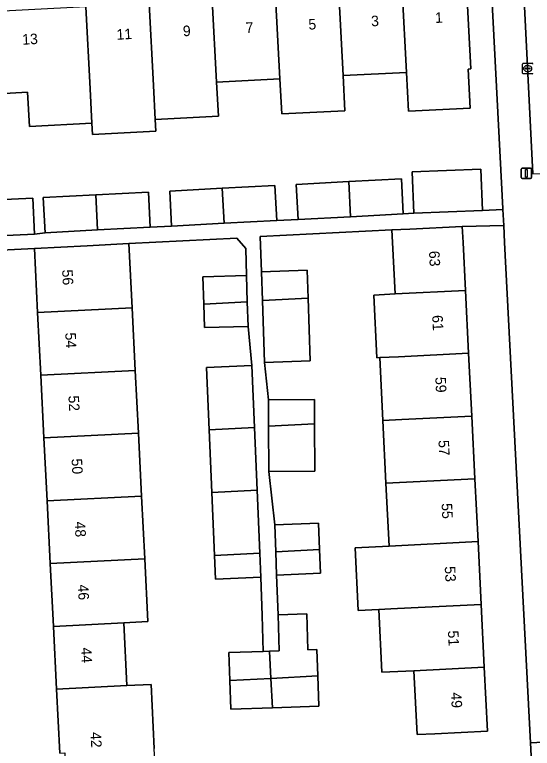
# Model space of a CAD drawing. Extents: x 161084 to 161928, y 385354 to 386522.
# Drawn here: x 161562.3 to 161611.5, y 385952 to 386021.6 of the extents above; entities that cross this region are included whole.
import ezdxf

# ---------------------------------------------------------------- set-up
doc = ezdxf.new("R2010")
doc.units = 0
for name, color, linetype in [('IMGEO_Erf', 7, 'Continuous'), ('IMGEO_Kolk', 7, 'Continuous'), ('IMGEO_Lichtmast', 7, 'Continuous'), ('IMGEO_Pand', 7, 'Continuous'), ('IMGEO_Pand_nummerreeks', 7, 'Continuous'), ('IMGEO_Parkeervlak_gesloten', 7, 'Continuous'), ('IMGEO_Voetpad_open', 7, 'Continuous')]:
    doc.layers.add(name, color=color, linetype=linetype)

msp = doc.modelspace()

# ---------------------------------------------------------------- linework, layer by layer
at = {"layer": 'IMGEO_Erf'}
for points in [[(161559.239, 386003.982), (161564.01, 386004.209), (161564.173, 386000.791), (161565.181, 386000.93), (161565.006, 386004.262), (161569.99, 386004.524), (161574.993, 386004.787), (161575.168, 386001.455), (161577.199, 386001.562), (161577.024, 386004.894), (161582.008, 386005.156), (161587.011, 386005.419), (161587.186, 386002.087), (161589.217, 386002.195), (161589.042, 386005.527), (161594.026, 386005.789), (161599.029, 386006.052), (161599.204, 386002.72), (161600.202, 386002.776), (161600.051, 386006.699), (161606.587, 386006.952), (161606.739, 386003.029), (161608.676, 386003.147), (161608.672, 386003.224), (161607.471, 386026.389)], [(161605.225, 386024.284), (161605.636, 386016.484), (161605.382, 386016.471), (161605.577, 386012.77), (161599.701, 386012.461), (161599.506, 386016.162), (161593.497, 386015.846), (161593.672, 386012.522), (161587.663, 386012.206), (161587.488, 386015.53), (161581.479, 386015.213), (161581.648, 386011.994), (161575.639, 386011.678), (161575.697, 386010.576), (161569.688, 386010.26), (161569.632, 386011.332), (161563.689, 386011.019), (161563.518, 386014.269), (161558.54, 386014.007), (161558.129, 386021.806)], [(161611.591, 385946.819), (161611.302, 385952.484), (161608.839, 386000), (161608.755, 386001.611), (161604.822, 386001.525), (161604.898, 386000), (161605.125, 385995.453), (161605.422, 385989.49), (161605.719, 385983.527), (161606.016, 385977.565), (161606.313, 385971.602), (161606.61, 385965.639), (161606.907, 385959.677), (161607.21, 385953.606), (161602.217, 385953.357), (161600.528, 385953.273), (161600.225, 385959.344), (161597.185, 385959.192), (161596.888, 385965.154), (161594.925, 385965.056), (161594.628, 385971.02), (161597.864, 385971.181), (161597.567, 385977.144), (161597.27, 385983.098), (161596.973, 385989.069), (161596.708, 385989.056), (161596.411, 385995.018), (161598.442, 385995.119), (161598.199, 386000), (161598.139, 386001.192), (161585.616, 386000.57), (161585.731, 385997.223), (161590.08, 385997.373), (161590.172, 385994.706), (161590.377, 385988.753), (161586.028, 385988.603), (161586.396, 385985.064), (161590.774, 385985.094), (161590.79, 385982.783), (161590.821, 385978.282), (161586.442, 385978.252), (161586.993, 385973.206), (161591.16, 385973.368), (161591.258, 385970.852), (161591.346, 385968.592), (161587.179, 385968.43), (161587.326, 385964.64), (161590.043, 385964.745), (161590.146, 385961.322), (161591.006, 385961.351), (161591.091, 385958.85), (161591.189, 385955.973), (161586.78, 385955.823), (161582.813, 385955.688), (161582.72, 385958.413), (161582.629, 385961.066), (161585.895, 385961.177), (161585.82, 385964.59), (161585.665, 385968.224), (161581.357, 385968.041), (161581.261, 385970.295), (161581.008, 385976.26), (161580.755, 385982.225), (161580.503, 385988.141), (161584.812, 385988.324), (161584.461, 385992.042), (161580.322, 385991.922), (161580.257, 385994.155), (161580.182, 385996.75), (161584.321, 385996.87), (161584.247, 385999.441), (161583.39, 386000.411), (161573.148, 385999.899), (161573.452, 385993.815), (161573.751, 385987.853), (161574.049, 385981.89), (161574.348, 385975.928), (161574.646, 385969.965), (161574.945, 385964.002), (161572.646, 385963.887), (161572.944, 385957.925), (161575.251, 385958.041), (161575.556, 385951.96)], [(161566.567, 385951.511), (161566.263, 385957.592), (161565.965, 385963.554), (161565.666, 385969.517), (161565.368, 385975.48), (161565.07, 385981.442), (161564.772, 385987.405), (161564.473, 385993.367), (161564.169, 385999.45), (161559.095, 385999.185)]]:
    msp.add_lwpolyline(points, dxfattribs=at)
at = {"layer": 'IMGEO_Kolk'}
for p, q in [((161610.534, 386016.096), (161610.534, 386016.948)), ((161610.609, 386017.022), (161611.461, 386017.022)), ((161610.793, 386016.516), (161610.793, 386016.528)), ((161611.231, 386016.479), (161610.833, 386016.479)), ((161610.836, 386016.565), (161611.234, 386016.565)), ((161611.022, 386016.802), (161611.047, 386016.802)), ((161611.277, 386016.528), (161611.277, 386016.516)), ((161611.461, 386016.022), (161610.609, 386016.022)), ((161611.045, 386016.242), (161611.02, 386016.242))]:
    msp.add_line(p, q, dxfattribs=at)
for points in [[(161610.534, 386016.096), (161610.534, 386016.948)], [(161610.609, 386017.022), (161611.461, 386017.022)], [(161611.461, 386016.022), (161610.609, 386016.022)]]:
    msp.add_lwpolyline(points, dxfattribs=at)
for centre, radius, start, end in [((161610.611, 386016.946), 0.0765, 91.55205, 178.44795), ((161610.611, 386016.946), 0.0765, 91.55205, 178.44795), ((161610.833, 386016.525), 0.0403, 85.87752, 175.75265), ((161610.83, 386016.515), 0.0366, 178.93798, 274.71019), ((161611.234, 386016.522), 0.043, 264.86636, 352.45326), ((161611.238, 386016.527), 0.0386, 1.73085, 96.63898), ((161611.459, 386016.946), 0.0765, 1.55205, 88.44795), ((161611.459, 386016.946), 0.0765, 1.55205, 88.44795), ((161610.611, 386016.098), 0.0765, 181.55205, 268.44795), ((161610.611, 386016.098), 0.0765, 181.55205, 268.44795), ((161611.459, 386016.098), 0.0765, 271.55205, 358.44795), ((161611.459, 386016.098), 0.0765, 271.55205, 358.44795)]:
    msp.add_arc(centre, radius, start, end, dxfattribs=at)
for centre, major_axis, ratio, start_param, end_param in [((161611.021, 386016.522), (-0.387, 0.002), 0.722429, 4.712389, 7.853982), ((161611.046, 386016.522), (-0.39, 0.002), 0.717154, 1.570796, 4.712389)]:
    msp.add_ellipse(centre, major_axis=major_axis, ratio=ratio, start_param=start_param, end_param=end_param, dxfattribs=at)
at = {"layer": 'IMGEO_Lichtmast'}
for p, q in [((161610.421, 386006.172), (161610.421, 386006.972)), ((161610.421, 386006.972), (161610.421, 386006.172)), ((161610.521, 386007.072), (161611.311, 386007.072)), ((161611.311, 386007.072), (161610.521, 386007.072)), ((161611.411, 386006.972), (161611.411, 386006.172)), ((161611.411, 386006.172), (161611.411, 386006.972)), ((161611.311, 386006.072), (161610.521, 386006.072)), ((161610.521, 386006.072), (161611.311, 386006.072))]:
    msp.add_line(p, q, dxfattribs=at)
msp.add_lwpolyline([(161610.841, 386006.947), (161610.991, 386006.947), (161610.991, 386006.197), (161610.841, 386006.197), (161610.841, 386006.947)], dxfattribs=at)
for centre, start, end in [((161610.521, 386006.972), 90, 180), ((161610.521, 386006.972), 90, 180), ((161611.311, 386006.972), 0, 90), ((161611.311, 386006.972), 360, 90), ((161610.521, 386006.172), 180, 270), ((161610.521, 386006.172), 180, 270), ((161611.311, 386006.172), 270, 0), ((161611.311, 386006.172), 270, 0)]:
    msp.add_arc(centre, 0.1, start, end, dxfattribs=at)
at = {"layer": 'IMGEO_Pand'}
for points in [[(161605.225, 386024.284), (161599.096, 386023.962), (161599.506, 386016.162), (161599.701, 386012.461), (161605.577, 386012.77), (161605.382, 386016.471), (161605.636, 386016.484)], [(161587.078, 386023.329), (161581.069, 386023.013), (161581.479, 386015.213), (161587.488, 386015.53)], [(161593.087, 386023.645), (161587.078, 386023.329), (161587.488, 386015.53), (161587.663, 386012.206), (161593.672, 386012.522), (161593.497, 386015.846)], [(161593.497, 386015.846), (161599.506, 386016.162), (161599.096, 386023.962), (161593.087, 386023.645)], [(161575.06, 386022.697), (161569.051, 386022.381), (161569.461, 386014.581), (161569.632, 386011.332), (161569.688, 386010.26), (161575.697, 386010.576), (161575.639, 386011.678), (161575.47, 386014.897)], [(161581.069, 386023.013), (161575.06, 386022.697), (161575.47, 386014.897), (161575.639, 386011.678), (161581.648, 386011.994), (161581.479, 386015.213)], [(161558.129, 386021.806), (161558.54, 386014.007), (161563.518, 386014.269), (161563.689, 386011.019), (161569.632, 386011.332), (161569.461, 386014.581), (161569.051, 386022.381)], [(161606.587, 386006.952), (161600.051, 386006.699), (161600.202, 386002.776), (161606.739, 386003.029)], [(161599.204, 386002.72), (161599.029, 386006.052), (161594.026, 386005.789), (161594.201, 386002.457)], [(161587.186, 386002.087), (161587.011, 386005.419), (161582.008, 386005.156), (161582.183, 386001.824)], [(161589.042, 386005.527), (161589.217, 386002.195), (161594.201, 386002.457), (161594.026, 386005.789)], [(161570.165, 386001.192), (161569.99, 386004.524), (161565.006, 386004.262), (161565.181, 386000.93)], [(161570.165, 386001.192), (161575.168, 386001.455), (161574.993, 386004.787), (161569.99, 386004.524)], [(161577.024, 386004.894), (161577.199, 386001.562), (161582.183, 386001.824), (161582.008, 386005.156)], [(161559.402, 386000.564), (161564.173, 386000.791), (161564.01, 386004.209), (161559.239, 386003.982)], [(161605.125, 385995.453), (161604.898, 386000), (161604.822, 386001.525), (161599.829, 386001.276), (161598.139, 386001.192), (161598.199, 386000), (161598.442, 385995.119)], [(161573.452, 385993.815), (161573.148, 385999.899), (161569.163, 385999.7), (161564.169, 385999.45), (161564.473, 385993.367)], [(161580.257, 385994.155), (161584.393, 385994.361), (161584.321, 385996.87), (161580.182, 385996.75)], [(161585.825, 385994.488), (161590.172, 385994.706), (161590.08, 385997.373), (161585.731, 385997.223)], [(161605.422, 385989.49), (161605.125, 385995.453), (161598.442, 385995.119), (161596.411, 385995.018), (161596.708, 385989.056), (161596.973, 385989.069), (161598.763, 385989.158)], [(161584.393, 385994.361), (161580.257, 385994.155), (161580.322, 385991.922), (161584.461, 385992.042)], [(161590.172, 385994.706), (161585.825, 385994.488), (161586.028, 385988.603), (161590.377, 385988.753)], [(161573.751, 385987.853), (161573.452, 385993.815), (161564.473, 385993.367), (161564.772, 385987.405)], [(161605.719, 385983.527), (161605.422, 385989.49), (161598.763, 385989.158), (161596.973, 385989.069), (161597.27, 385983.098), (161599.06, 385983.195)], [(161564.772, 385987.405), (161565.07, 385981.442), (161574.049, 385981.89), (161573.751, 385987.853)], [(161580.755, 385982.225), (161585.062, 385982.439), (161584.812, 385988.324), (161580.503, 385988.141)], [(161586.413, 385982.564), (161590.79, 385982.783), (161590.774, 385985.094), (161586.396, 385985.064)], [(161597.567, 385977.144), (161606.016, 385977.565), (161605.719, 385983.527), (161599.06, 385983.195), (161597.27, 385983.098)], [(161585.062, 385982.439), (161580.755, 385982.225), (161581.008, 385976.26), (161585.315, 385976.475)], [(161590.79, 385982.783), (161586.413, 385982.564), (161586.442, 385978.252), (161590.821, 385978.282)], [(161574.348, 385975.928), (161574.049, 385981.89), (161565.07, 385981.442), (161565.368, 385975.48)], [(161597.864, 385971.181), (161606.313, 385971.602), (161606.016, 385977.565), (161597.567, 385977.144)], [(161585.568, 385970.51), (161585.315, 385976.475), (161581.008, 385976.26), (161581.261, 385970.295)], [(161565.368, 385975.48), (161565.666, 385969.517), (161574.646, 385969.965), (161574.348, 385975.928)], [(161587.093, 385970.644), (161591.258, 385970.852), (161591.16, 385973.368), (161586.993, 385973.206)], [(161606.313, 385971.602), (161597.864, 385971.181), (161594.628, 385971.02), (161594.925, 385965.056), (161596.888, 385965.154), (161598.025, 385965.211), (161599.952, 385965.307), (161606.61, 385965.639)], [(161585.568, 385970.51), (161581.261, 385970.295), (161581.357, 385968.041), (161585.665, 385968.224)], [(161591.258, 385970.852), (161587.093, 385970.644), (161587.179, 385968.43), (161591.346, 385968.592)], [(161565.666, 385969.517), (161565.965, 385963.554), (161572.646, 385963.887), (161574.945, 385964.002), (161574.646, 385969.965)], [(161599.952, 385965.307), (161598.025, 385965.211), (161596.888, 385965.154), (161597.185, 385959.192), (161600.225, 385959.344), (161606.907, 385959.677), (161606.61, 385965.639)], [(161591.006, 385961.351), (161590.146, 385961.322), (161590.043, 385964.745), (161587.326, 385964.64), (161587.429, 385961.229), (161586.504, 385961.198), (161586.637, 385958.609), (161591.091, 385958.85)], [(161572.944, 385957.925), (161572.646, 385963.887), (161565.965, 385963.554), (161566.263, 385957.592)], [(161586.504, 385961.198), (161585.895, 385961.177), (161582.629, 385961.066), (161582.72, 385958.413), (161586.637, 385958.609)], [(161600.225, 385959.344), (161600.528, 385953.273), (161602.217, 385953.357), (161607.21, 385953.606), (161606.907, 385959.677)], [(161586.637, 385958.609), (161582.72, 385958.413), (161582.813, 385955.688), (161586.78, 385955.823)], [(161586.78, 385955.823), (161591.189, 385955.973), (161591.091, 385958.85), (161586.637, 385958.609)], [(161566.263, 385957.592), (161566.567, 385951.511), (161567.067, 385951.536), (161567.271, 385947.469), (161575.761, 385947.867), (161575.556, 385951.96), (161575.251, 385958.041), (161572.944, 385957.925)]]:
    msp.add_lwpolyline(points, close=True, dxfattribs=at)
at = {"layer": 'IMGEO_Parkeervlak_gesloten'}
msp.add_lwpolyline([(161610.496, 386068.225), (161608.464, 386068.141), (161611.531, 386006.513), (161613.555, 386006.567)], close=True, dxfattribs=at)
at = {"layer": 'IMGEO_Voetpad_open'}
for points in [[(161611.531, 386006.513), (161608.464, 386068.141)], [(161607.471, 386026.389), (161608.672, 386003.224), (161608.676, 386003.147), (161608.755, 386001.611), (161608.839, 386000), (161611.302, 385952.484), (161614.303, 385952.652)], [(161559.095, 385999.185), (161564.169, 385999.45), (161569.163, 385999.7), (161573.148, 385999.899), (161583.39, 386000.411), (161584.247, 385999.441), (161584.321, 385996.87), (161584.393, 385994.361), (161584.461, 385992.042), (161584.812, 385988.324), (161585.062, 385982.439), (161585.315, 385976.475), (161585.568, 385970.51), (161585.665, 385968.224), (161585.82, 385964.59), (161585.895, 385961.177), (161586.504, 385961.198), (161587.429, 385961.229), (161587.326, 385964.64), (161587.179, 385968.43), (161587.093, 385970.644), (161586.993, 385973.206), (161586.442, 385978.252), (161586.413, 385982.564), (161586.396, 385985.064), (161586.028, 385988.603), (161585.825, 385994.488), (161585.731, 385997.223), (161585.616, 386000.57), (161598.139, 386001.192), (161599.829, 386001.276), (161604.822, 386001.525), (161608.755, 386001.611), (161608.676, 386003.147), (161606.739, 386003.029), (161600.202, 386002.776), (161599.204, 386002.72), (161594.201, 386002.457), (161589.217, 386002.195), (161587.186, 386002.087), (161582.183, 386001.824), (161577.199, 386001.562), (161575.168, 386001.455), (161570.165, 386001.192), (161565.181, 386000.93), (161564.173, 386000.791), (161559.402, 386000.564)]]:
    msp.add_lwpolyline(points, dxfattribs=at)
msp.add_lwpolyline([(161611.591, 385946.819), (161614.595, 385947.001), (161614.303, 385952.652), (161611.302, 385952.484)], close=True, dxfattribs=at)

# ---------------------------------------------------------------- texts
at = {"layer": 'IMGEO_Pand_nummerreeks'}
for s, rotation, p in [('5', 3.01376, (161590.218, 386020.21)), ('3', 3.01189, (161596.18, 386020.524)), ('1', 3.01376, (161602.255, 386020.843)), ('9', 3.01376, (161578.295, 386019.583)), ('7', 3.01189, (161584.257, 386019.896)), ('13', 3.01189, (161563.028, 386018.779)), ('11', 3.01376, (161571.988, 386019.251)), ('63', 272.85292, (161601.654, 385999.192)), ('56', 272.86366, (161566.794, 385997.411)), ('61', 272.85292, (161601.958, 385993.09)), ('54', 272.86366, (161567.093, 385991.431)), ('59', 272.85292, (161602.251, 385987.212)), ('52', 272.86366, (161567.392, 385985.455)), ('57', 272.85292, (161602.549, 385981.222)), ('50', 272.86366, (161567.691, 385979.469)), ('55', 272.85292, (161602.848, 385975.232)), ('48', 272.86366, (161567.99, 385973.489)), ('53', 272.85312, (161603.146, 385969.242)), ('46', 272.86366, (161568.29, 385967.512)), ('51', 272.85292, (161603.451, 385963.14)), ('44', 272.86366, (161568.589, 385961.533)), ('49', 272.85292, (161603.743, 385957.263)), ('42', 272.86451, (161569.492, 385953.497))]:
    msp.add_text(s, height=1, rotation=rotation, dxfattribs=at).set_placement(p)

doc.saveas('drawing.dxf')
